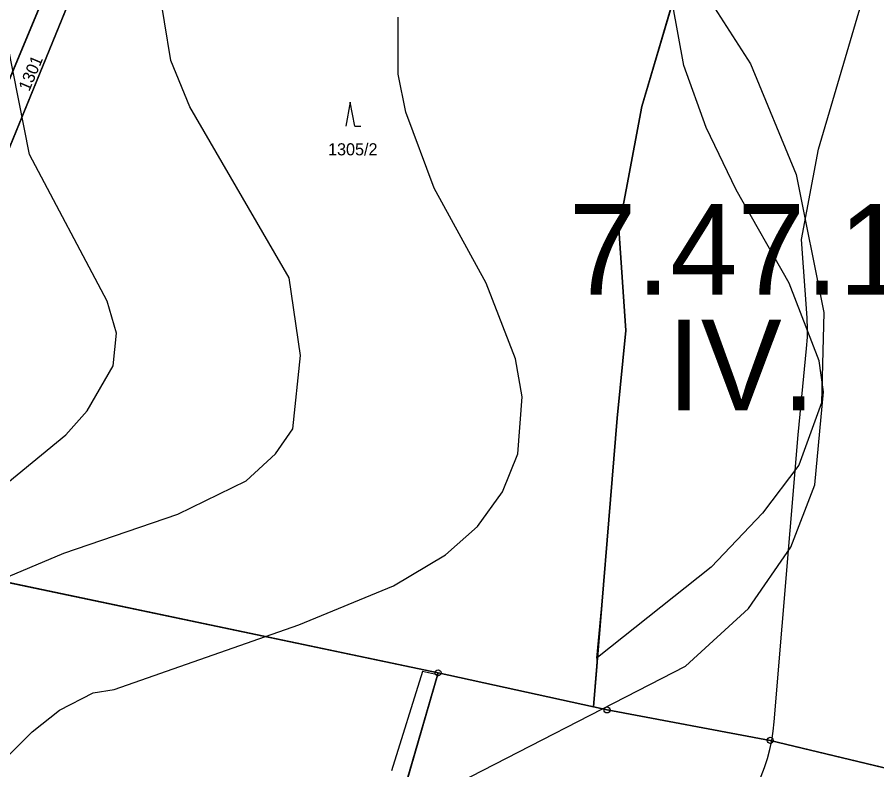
# Model space of a CAD drawing. Extents: x -706130 to -698555, y -971544 to -967260.
# Drawn here: x -705504.1 to -705362, y -969054.1 to -968929.7 of the extents above; entities that cross this region are included whole.
import ezdxf

# ---------------------------------------------------------------- set-up
doc = ezdxf.new("R2010")
doc.units = 0
for name, color, linetype in [('BPEJ hranice S', 7, 'Continuous'), ('BPEJ I-II trida ochrany S', 7, 'Continuous'), ('BPEJ kód', 7, 'Continuous'), ('CHKO_Luzicke hory zonace S', 7, 'Continuous'), ('KN_Hranice_katastrální území', 7, 'Continuous'), ('KN_Hranice_parcel', 7, 'Continuous'), ('KN_Parcelni cisla', 7, 'Continuous'), ('KN_Polygon parcely', 7, 'Continuous'), ('KN_POZEMKY_10_LESNI POZEMEK', 7, 'Continuous'), ('KN_POZEMKY_2_ORNA PUDA', 7, 'Continuous'), ('KN_Značky bodu BP', 7, 'Continuous'), ('KN_Značky kultur', 7, 'Continuous'), ('OP lesa 30 m', 7, 'Continuous'), ('Plochy přírodní - lesní S', 7, 'Continuous'), ('Plochy zemědělské všeobecné CELEK S', 7, 'Continuous'), ('Regulační bloky v krajině S', 7, 'Continuous'), ('VÝŠKOPIS_vrstevnice doplňková', 7, 'Continuous'), ('VÝŠKOPIS_vrstevnice hlavní', 7, 'Continuous')]:
    doc.layers.add(name, color=color, linetype=linetype)

msp = doc.modelspace()

# ---------------------------------------------------------------- linework, layer by layer
at = {"layer": 'BPEJ hranice S'}
msp.add_lwpolyline([(-705361.95, -968874.04), (-705363.29, -968873.66), (-705374.72, -968857.34), (-705374.72, -968857.35), (-705375.03, -968856.9), (-705393.74, -968920.53), (-705393.63, -968920.7), (-705389.29, -968927.41), (-705382.81, -968937.43), (-705375.27, -968955.7), (-705370.7, -968978.54), (-705371.1, -968993.43), (-705374.87, -969003.76), (-705380.83, -969011.7), (-705389.36, -969020.64), (-705408.13, -969035.56), (-705408.25, -969035.65), (-705408.25, -969037.06), (-705408.8, -969043.72), (-705434.48, -969038.08), (-705434.57, -969038.4), (-705437.03, -969037.84), (-705442.19, -969054.29)], dxfattribs=at)
msp.add_lwpolyline([(-705408.25, -969035.65), (-705407.31, -969025.72), (-705404.86, -968996), (-705403.42, -968981.51), (-705404.6, -968964.67), (-705400.78, -968944.46), (-705393.74, -968920.53), (-705393.63, -968920.7), (-705389.29, -968927.41), (-705382.81, -968937.43), (-705375.27, -968955.7), (-705370.7, -968978.54), (-705371.1, -968993.43), (-705374.87, -969003.76), (-705380.83, -969011.7), (-705389.36, -969020.64), (-705408.13, -969035.56)], close=True, dxfattribs=at)
at = {"layer": 'BPEJ I-II trida ochrany S'}
for p, q in [((-705389.29, -968927.41), (-705382.81, -968937.43)), ((-705382.81, -968937.43), (-705375.27, -968955.7)), ((-705375.27, -968955.7), (-705370.7, -968978.54)), ((-705370.7, -968978.54), (-705371.1, -968993.43)), ((-705371.1, -968993.43), (-705374.87, -969003.76)), ((-705389.36, -969020.64), (-705408.13, -969035.55)), ((-705408.8, -969043.72), (-705434.48, -969038.08))]:
    msp.add_line(p, q, dxfattribs=at)
for points in [[(-705374.87, -969003.76), (-705380.83, -969011.7), (-705389.36, -969020.64)], [(-705408.13, -969035.55), (-705408.25, -969037.06), (-705408.8, -969043.72)], [(-705434.48, -969038.08), (-705434.57, -969038.4), (-705462.03, -969133.36)]]:
    msp.add_lwpolyline(points, dxfattribs=at)
at = {"layer": 'CHKO_Luzicke hory zonace S'}
msp.add_lwpolyline([(-705277.98, -968896.77), (-705362.99, -968874.28), (-705375.03, -968856.9), (-705400.78, -968944.46), (-705404.6, -968964.67), (-705403.42, -968981.51), (-705404.86, -968996), (-705408.8, -969043.72), (-705434.48, -969038.08), (-705462.03, -969133.36), (-705486.24, -969169.72), (-705470.53, -969239.75), (-705458.15, -969238.34), (-705451.28, -969257.48), (-705450.44, -969273.44), (-705459.56, -969288.12), (-705571.72, -969276.68), (-705581.16, -969312.31), (-705680.18, -969306.3), (-705679.72, -969333.82), (-705736.36, -969338.21), (-705739.09, -969334.17)], dxfattribs=at)
at = {"layer": 'KN_Hranice_katastrální území'}
for points in [[(-705762.72, -969297.63), (-705709.35, -969234.13), (-705643.54, -969230.4), (-705604.61, -969225.24), (-705555.83, -969223.46), (-705555.44, -969179.71), (-705559.67, -969119.82), (-705559.49, -969079.16), (-705536.75, -969016.48), (-705532.05, -969003.99), (-705465.92, -968845.39), (-705465.02, -968843.51), (-705453.81, -968820.07), (-705424.16, -968833.02), (-705374.52, -968853.4), (-705367.82, -968856.74), (-705273.23, -968894.36), (-705239.59, -968928.45), (-705195.59, -968964.57), (-705103.25, -968989.23), (-705025.12, -968987.94), (-705001.08, -968985.96), (-704935.91, -968964.99)], [(-704935.91, -968964.99), (-705001.08, -968985.96), (-705025.12, -968987.94), (-705103.25, -968989.23), (-705195.59, -968964.57), (-705239.59, -968928.45), (-705273.23, -968894.36), (-705367.82, -968856.74), (-705374.52, -968853.4), (-705424.16, -968833.02), (-705453.81, -968820.07), (-705465.02, -968843.51), (-705465.92, -968845.39), (-705532.05, -969003.99), (-705536.75, -969016.48), (-705559.49, -969079.16), (-705559.67, -969119.82), (-705555.44, -969179.71), (-705555.83, -969223.46), (-705604.61, -969225.24), (-705643.54, -969230.4), (-705709.35, -969234.13)]]:
    msp.add_lwpolyline(points, dxfattribs=at)
at = {"layer": 'KN_Hranice_parcel'}
for p, q in [((-705532.43, -969017.52), (-705462.32, -968845.97)), ((-705434.48, -969038.08), (-705532.43, -969017.52)), ((-705434.48, -969038.08), (-705408.8, -969043.72)), ((-705406.55, -969044.21), (-705408.8, -969043.72))]:
    msp.add_line(p, q, dxfattribs=at)
for points in [[(-705465.92, -968845.39), (-705532.05, -969003.99), (-705536.75, -969016.48)], [(-705465.92, -968845.39), (-705532.05, -969003.99), (-705536.75, -969016.48)], [(-705408.8, -969043.72), (-705404.86, -968996), (-705403.42, -968981.51), (-705404.6, -968964.67), (-705400.78, -968944.46), (-705375.03, -968856.9)], [(-705792.04, -969334.09), (-705739.09, -969334.17), (-705736.36, -969338.21), (-705679.72, -969333.82), (-705680.18, -969306.3), (-705581.16, -969312.31), (-705571.72, -969276.68), (-705459.56, -969288.12), (-705450.44, -969273.44), (-705451.28, -969257.48), (-705458.15, -969238.34), (-705470.53, -969239.75), (-705486.24, -969169.72), (-705462.03, -969133.36), (-705434.48, -969038.08)], [(-705123.86, -969105.64), (-705135.72, -969104.76), (-705237.85, -969087.29), (-705317.03, -969064.26), (-705379.58, -969049.24), (-705406.55, -969044.21)]]:
    msp.add_lwpolyline(points, dxfattribs=at)
at = {"layer": 'KN_Polygon parcely'}
for points in [[(-705555.83, -969223.46), (-705555.44, -969179.71), (-705559.67, -969119.82), (-705559.49, -969079.16), (-705536.75, -969016.48), (-705532.05, -969003.99), (-705465.92, -968845.39), (-705502.26, -968837.32), (-705516.12, -968869.46), (-705539.19, -968922.57), (-705562.38, -968972.73), (-705581.41, -969006.74), (-705587.06, -969039.29), (-705617.46, -969086.05), (-705634.48, -969112.71), (-705679.35, -969183.99), (-705709.35, -969234.13), (-705643.54, -969230.4), (-705604.61, -969225.24)], [(-705451.19, -968843.58), (-705462.32, -968845.97), (-705532.43, -969017.52), (-705434.48, -969038.08), (-705408.8, -969043.72), (-705404.86, -968996), (-705403.42, -968981.51), (-705404.6, -968964.67), (-705400.78, -968944.46), (-705375.03, -968856.9)], [(-705532.43, -969017.52), (-705462.32, -968845.97), (-705465.92, -968845.39), (-705532.05, -969003.99), (-705536.75, -969016.48)], [(-705172.96, -968986.94), (-705202.08, -968972.67), (-705244.98, -968934.45), (-705277.98, -968896.77), (-705362.99, -968874.28), (-705375.03, -968856.9), (-705400.78, -968944.46), (-705404.6, -968964.67), (-705403.42, -968981.51), (-705404.86, -968996), (-705408.8, -969043.72), (-705406.55, -969044.21), (-705379.58, -969049.24), (-705317.03, -969064.26), (-705237.85, -969087.29), (-705135.72, -969104.76), (-705123.86, -969105.64), (-705121.26, -969101.18), (-705079.71, -969060.23), (-705051.87, -969033.58), (-705089.1, -969023.34), (-705108.16, -969016.01), (-705129.82, -969012.8)]]:
    msp.add_lwpolyline(points, close=True, dxfattribs=at)
for points in [[(-705739.09, -969334.17), (-705736.36, -969338.21), (-705679.72, -969333.82), (-705680.18, -969306.3), (-705581.16, -969312.31), (-705571.72, -969276.68), (-705459.56, -969288.12), (-705450.44, -969273.44), (-705451.28, -969257.48), (-705458.15, -969238.34), (-705470.53, -969239.75), (-705486.24, -969169.72), (-705462.03, -969133.36), (-705434.48, -969038.08), (-705532.43, -969017.52), (-705536.75, -969016.48), (-705559.49, -969079.16), (-705559.67, -969119.82), (-705555.44, -969179.71), (-705555.83, -969223.46), (-705604.61, -969225.24), (-705643.54, -969230.4), (-705709.35, -969234.13), (-705762.72, -969297.63)], [(-705317.03, -969064.26), (-705379.58, -969049.24), (-705406.55, -969044.21), (-705408.8, -969043.72), (-705434.48, -969038.08), (-705462.03, -969133.36), (-705486.24, -969169.72), (-705470.53, -969239.75), (-705458.15, -969238.34), (-705451.28, -969257.48), (-705450.44, -969273.44), (-705459.56, -969288.12), (-705571.72, -969276.68), (-705581.16, -969312.31), (-705680.18, -969306.3), (-705679.72, -969333.82), (-705736.36, -969338.21), (-705739.09, -969334.17)]]:
    msp.add_lwpolyline(points, dxfattribs=at)
at = {"layer": 'KN_POZEMKY_10_LESNI POZEMEK'}
for p, q in [((-705532.05, -969003.99), (-705465.92, -968845.39)), ((-705465.92, -968845.39), (-705532.05, -969003.99)), ((-705462.32, -968845.97), (-705532.43, -969017.52)), ((-705532.43, -969017.52), (-705462.32, -968845.97)), ((-705375.03, -968856.9), (-705400.78, -968944.46)), ((-705400.78, -968944.46), (-705404.6, -968964.67)), ((-705404.6, -968964.67), (-705403.42, -968981.51)), ((-705403.42, -968981.51), (-705404.86, -968996)), ((-705404.86, -968996), (-705408.8, -969043.72)), ((-705434.48, -969038.08), (-705532.43, -969017.52)), ((-705532.43, -969017.52), (-705434.48, -969038.08)), ((-705434.48, -969038.08), (-705462.03, -969133.36)), ((-705408.8, -969043.72), (-705434.48, -969038.08))]:
    msp.add_line(p, q, dxfattribs=at)
at = {"layer": 'KN_POZEMKY_2_ORNA PUDA'}
for p, q in [((-705400.78, -968944.46), (-705375.03, -968856.9)), ((-705404.6, -968964.67), (-705400.78, -968944.46)), ((-705403.42, -968981.51), (-705404.6, -968964.67)), ((-705404.86, -968996), (-705403.42, -968981.51)), ((-705408.8, -969043.72), (-705404.86, -968996)), ((-705462.03, -969133.36), (-705434.48, -969038.08)), ((-705434.48, -969038.08), (-705408.8, -969043.72)), ((-705406.55, -969044.21), (-705408.8, -969043.72)), ((-705408.8, -969043.72), (-705406.55, -969044.21)), ((-705379.58, -969049.24), (-705406.55, -969044.21)), ((-705406.55, -969044.21), (-705379.58, -969049.24)), ((-705317.03, -969064.26), (-705379.58, -969049.24)), ((-705379.58, -969049.24), (-705317.03, -969064.26))]:
    msp.add_line(p, q, dxfattribs=at)
at = {"layer": 'KN_Značky bodu BP'}
for centre, radius in [((-705434.48, -969038.08), 0.5), ((-705434.48, -969038.08), 0.0303), ((-705406.55, -969044.21), 0.5), ((-705406.55, -969044.21), 0.0303), ((-705379.58, -969049.24), 0.5), ((-705379.58, -969049.24), 0.0303)]:
    msp.add_circle(centre, radius, dxfattribs=at)
at = {"layer": 'KN_Značky kultur'}
for p, q in [((-705449, -968943.74), (-705449.75, -968947.74)), ((-705448.25, -968947.74), (-705449, -968943.74)), ((-705448.25, -968947.74), (-705447.25, -968947.74))]:
    msp.add_line(p, q, dxfattribs=at)
at = {"layer": 'OP lesa 30 m'}
for points in [[(-705373.49, -968979.41), (-705374.4, -968966.44), (-705371.58, -968951.5), (-705358.36, -968906.54), (-705286.5, -968925.55), (-705265.39, -968951.42)], [(-705378.9, -969046.19), (-705374.98, -968998.72), (-705373.57, -968984.48)]]:
    msp.add_lwpolyline(points, dxfattribs=at)
for centre, start, end in [((-705403.42, -968981.51), 354.3246, 4.0082), ((-705408.8, -969043.72), 261.0805, 355.2801)]:
    msp.add_arc(centre, 30, start, end, dxfattribs=at)
at = {"layer": 'Plochy přírodní - lesní S'}
for p, q in [((-705400.78, -968944.46), (-705375.03, -968856.9)), ((-705404.6, -968964.67), (-705400.78, -968944.46)), ((-705403.42, -968981.51), (-705404.6, -968964.67)), ((-705404.86, -968996), (-705403.42, -968981.51)), ((-705408.8, -969043.72), (-705404.86, -968996)), ((-705462.03, -969133.36), (-705434.48, -969038.08)), ((-705434.48, -969038.08), (-705408.8, -969043.72))]:
    msp.add_line(p, q, dxfattribs=at)
at = {"layer": 'Plochy zemědělské všeobecné CELEK S'}
for p, q in [((-705375.03, -968856.9), (-705400.78, -968944.46)), ((-705400.78, -968944.46), (-705404.6, -968964.67)), ((-705404.6, -968964.67), (-705403.42, -968981.51)), ((-705403.42, -968981.51), (-705404.86, -968996)), ((-705404.86, -968996), (-705408.8, -969043.72)), ((-705434.48, -969038.08), (-705462.03, -969133.36)), ((-705408.8, -969043.72), (-705434.48, -969038.08))]:
    msp.add_line(p, q, dxfattribs=at)
at = {"layer": 'Regulační bloky v krajině S'}
for p, q in [((-705400.78, -968944.46), (-705375.03, -968856.9)), ((-705375.03, -968856.9), (-705400.78, -968944.46)), ((-705404.6, -968964.67), (-705400.78, -968944.46)), ((-705400.78, -968944.46), (-705404.6, -968964.67)), ((-705403.42, -968981.51), (-705404.6, -968964.67)), ((-705404.6, -968964.67), (-705403.42, -968981.51)), ((-705404.86, -968996), (-705403.42, -968981.51)), ((-705403.42, -968981.51), (-705404.86, -968996)), ((-705408.8, -969043.72), (-705404.86, -968996)), ((-705404.86, -968996), (-705408.8, -969043.72)), ((-705462.03, -969133.36), (-705434.48, -969038.08)), ((-705434.48, -969038.08), (-705462.03, -969133.36)), ((-705434.48, -969038.08), (-705408.8, -969043.72)), ((-705408.8, -969043.72), (-705434.48, -969038.08))]:
    msp.add_line(p, q, dxfattribs=at)
at = {"layer": 'VÝŠKOPIS_vrstevnice doplňková'}
msp.add_lwpolyline([(-705505.59, -969006.6), (-705496.03, -968998.76), (-705492.47, -968994.76), (-705488.19, -968987.34), (-705487.61, -968981.92), (-705489.18, -968976.64), (-705502.02, -968952.39), (-705505.59, -968934.27)], dxfattribs=at)
at = {"layer": 'VÝŠKOPIS_vrstevnice hlavní'}
for points in [[(-705434.97, -969058.25), (-705393.6, -969036.99), (-705383.18, -969027.43), (-705376.19, -969017.3), (-705372.19, -969007.03), (-705370.77, -968991.62), (-705371.48, -968986.49), (-705376.47, -968973.65), (-705385.18, -968958.24), (-705390.17, -968947.96), (-705393.88, -968937.69), (-705395.74, -968927.42), (-705395.74, -968919.14), (-705394.45, -968910.58), (-705391.74, -968899.46), (-705391.74, -968889.18), (-705392.88, -968881.19), (-705396.45, -968872.35), (-705403.01, -968860.94), (-705404.87, -968855.37), (-705404.87, -968852.52), (-705403.15, -968847.52), (-705392.45, -968839.68), (-705381.61, -968832.83)], [(-705514.29, -969025.86), (-705496.32, -969018.3), (-705477.48, -969011.88), (-705466.21, -969006.32), (-705461.36, -969001.89), (-705458.51, -968997.76), (-705457.23, -968985.63), (-705459.08, -968972.79), (-705475.49, -968944.54), (-705478.63, -968936.84), (-705480.77, -968924), (-705480.77, -968916.29)], [(-705507.02, -969053.26), (-705501.6, -969047.83), (-705497.03, -969044.27), (-705491.47, -969041.41), (-705488.04, -969040.84), (-705457.51, -969030.14), (-705441.82, -969023.72), (-705433.26, -969018.59), (-705427.98, -969013.88), (-705423.84, -969008.17), (-705421.27, -969001.89), (-705420.56, -968992.48), (-705421.7, -968986.2), (-705426.55, -968973.65), (-705435.11, -968957.95), (-705439.82, -968945.4), (-705441.1, -968939.12), (-705441.1, -968929.7)]]:
    msp.add_lwpolyline(points, dxfattribs=at)

# ---------------------------------------------------------------- texts
at = {"layer": 'BPEJ kód'}
for s, p in [('7.47.12', (-705412.85, -968975.59)), ('IV.', (-705396.62, -968994.69))]:
    msp.add_text(s, height=15, dxfattribs=at).set_placement(p)
at = {"layer": 'KN_Parcelni cisla'}
msp.add_text('1301', height=2, rotation=67, dxfattribs=at).set_placement((-705502.07, -968942.08))
msp.add_text('1305/2', height=2, dxfattribs=at).set_placement((-705452.67, -968952.54))

doc.saveas('drawing.dxf')
